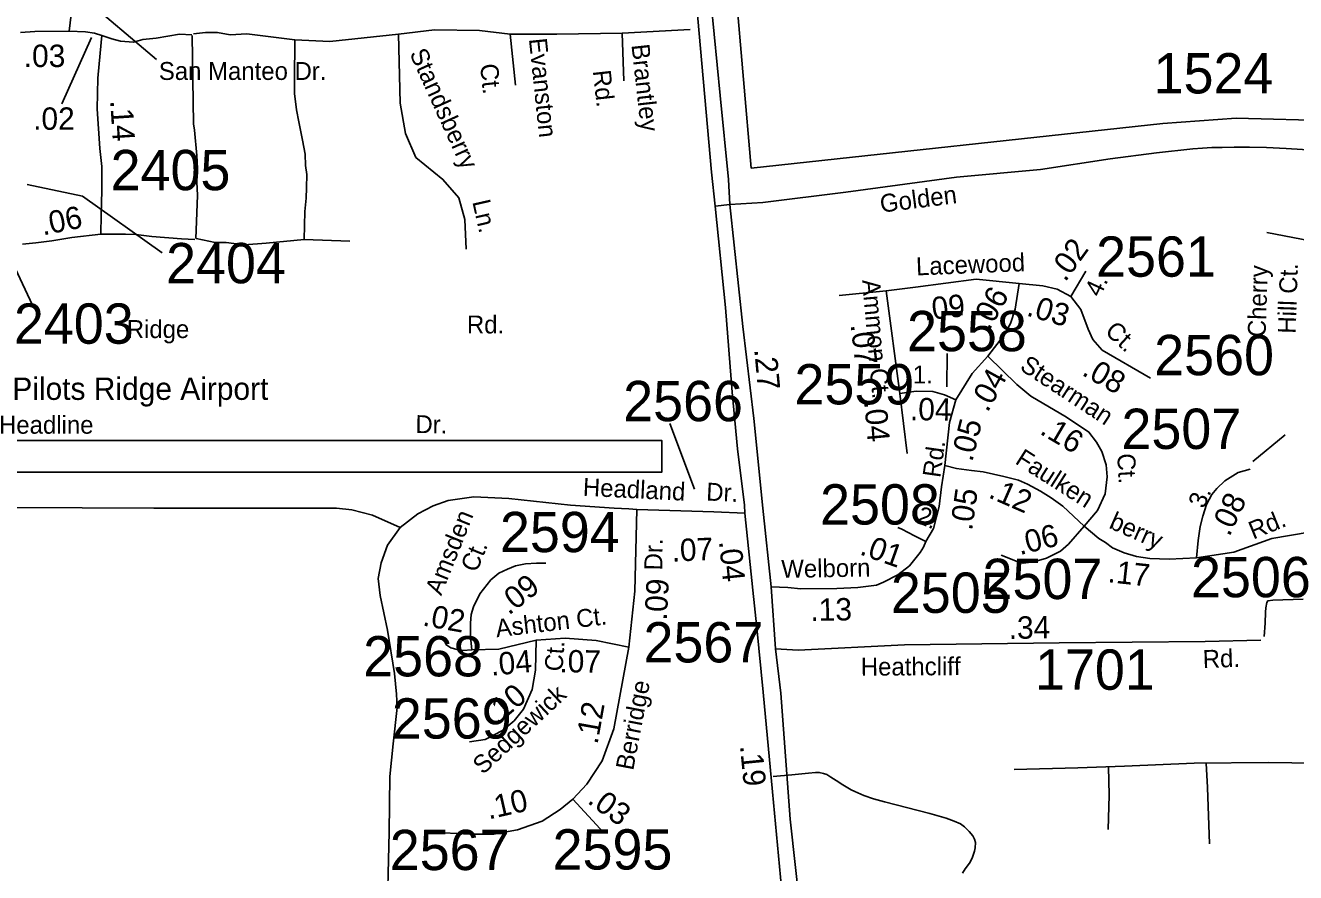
# Model space of a CAD drawing. Extents: x 1945482 to 2853149, y 66427 to 1015778.
# Drawn here: x 2330519 to 2335176, y 129256 to 132360 of the extents above; entities that cross this region are included whole.
import ezdxf

# ---------------------------------------------------------------- set-up
doc = ezdxf.new("R2010")
doc.units = 0
for name, color, linetype in [('Old_Level_10', 7, 'Continuous'), ('Old_Level_11', 7, 'Continuous'), ('Old_Level_17', 7, 'Continuous'), ('Old_Level_20', 7, 'Continuous'), ('Old_Level_28', 7, 'Continuous'), ('Old_Level_32', 7, 'Continuous'), ('Old_Level_35', 7, 'Continuous'), ('Old_Level_50', 7, 'Continuous'), ('Old_Level_55', 7, 'Continuous'), ('Old_Level_59', 7, 'Continuous'), ('Old_Level_8', 7, 'Continuous')]:
    doc.layers.add(name, color=color, linetype=linetype)

msp = doc.modelspace()

# ---------------------------------------------------------------- linework, layer by layer
at = {"layer": 'Old_Level_11'}
for points in [[(2330721.9, 132470.2), (2330999.4, 132234.7)], [(2333898, 131157.7), (2333897.8, 131035.9)], [(2335137.5, 130860.1), (2335019.1, 130761.7)]]:
    msp.add_lwpolyline(points, dxfattribs=at)
at = {"layer": 'Old_Level_17'}
msp.add_lwpolyline([(2330761.1, 132316), (2330651.8, 132072)], dxfattribs=at)
at = {"layer": 'Old_Level_28'}
for points in [[(2332883.4, 133388.5), (2332944.6, 132842.4), (2332974.5, 132496.8), (2333034.7, 131822.7), (2333047.4, 131698.1)], [(2333101.9, 131703.9), (2333097, 131795.2), (2333065.9, 132103), (2332956.3, 133227.9), (2332944.7, 133395.4)], [(2333047.4, 131698.1), (2333085.2, 131326.4), (2333110.1, 131015.7), (2333130, 130808), (2333154.9, 130601.9), (2333156.6, 130572.9)], [(2333253.1, 130303.2), (2333222.8, 130591), (2333189.8, 130919.3), (2333149.9, 131256.6), (2333101.9, 131703.9)], [(2333156.6, 130572.9), (2333186.3, 130289.9), (2333201.3, 130152.3), (2333224.5, 129916.5), (2333258.7, 129550.9), (2333301.9, 129082.4)], [(2333269.6, 130074.9), (2333253.1, 130303.2)], [(2333363, 129086), (2333322.4, 129451.4), (2333288.2, 129913.4), (2333269.6, 130074.9)]]:
    msp.add_lwpolyline(points, dxfattribs=at)
at = {"layer": 'Old_Level_32'}
for p, q in [((2334351.9, 131366.5), (2334406.9, 131458.8)), ((2333724.8, 131011.1), (2333751.8, 130791.3))]:
    msp.add_line(p, q, dxfattribs=at)
for points in [[(2330708.7, 132564.3), (2330701.5, 132485), (2330686.5, 132399.8), (2330679.8, 132338.3)], [(2330679.8, 132338.3), (2330553.4, 132337.7), (2330500.5, 132334)], [(2330679.8, 132338.3), (2330739.5, 132336.7), (2330772.4, 132331.4), (2330799.5, 132323.4)], [(2330799.5, 132323.4), (2330793.1, 132257.7), (2330784, 132166.8), (2330781.6, 132054.3), (2330791.9, 131908.3), (2330799.1, 131843.3), (2330799.1, 131754.8), (2330796.6, 131666.3), (2330795.2, 131595.2)], [(2337288.4, 131685.7), (2336864, 131746.5), (2336290.8, 131828.4), (2336063.3, 131852.7), (2335744.1, 131869.4), (2335440, 131890.5), (2335141.6, 131909.2), (2335069.6, 131912.3), (2335007.5, 131913.8), (2334951.4, 131913.2), (2334907.5, 131912.8), (2334869.4, 131912.3), (2334835.4, 131909.9), (2334799.3, 131907.9), (2334666, 131893.1), (2334495.9, 131870.6), (2334240.3, 131832.4), (2333933.4, 131803.5), (2333526.6, 131748.4), (2333222.2, 131711.6), (2333101.9, 131703.9)], [(2333101.9, 131703.9), (2333047.4, 131698.1)], [(2330795.2, 131595.2), (2330688.8, 131582.2), (2330616.1, 131570.2), (2330557.5, 131563.7), (2330508.7, 131558.3)], [(2335947.6, 131419), (2335752.8, 131483.3), (2335697.1, 131498.3), (2335567.8, 131523.9), (2335443.7, 131541.4), (2335261.5, 131564.6), (2335070.7, 131601.4)], [(2333675, 131387.2), (2333782.3, 131400.9), (2334004.9, 131430.5), (2334162.1, 131414.7)], [(2333675, 131387.2), (2333724.8, 131011.1)], [(2334047.5, 131147.7), (2334105.7, 131221.9), (2334130.5, 131267.3), (2334148.4, 131319.7), (2334162.1, 131414.7)], [(2334162.1, 131414.7), (2334248.8, 131405.1), (2334302.4, 131394), (2334351.9, 131366.5)], [(2334351.9, 131366.5), (2334389.1, 131318.3), (2334415.2, 131246.7), (2334433.1, 131209.5), (2334467.2, 131169.6), (2334644.3, 131066.7)], [(2333930.5, 130987.4), (2333990.1, 131084.2), (2334047.5, 131147.7)], [(2334047.5, 131147.7), (2334154.2, 131044.2), (2334205.4, 131001), (2334336, 130924.8), (2334418.6, 130869.7), (2334445.8, 130833.3), (2334466.3, 130798.1), (2334481.1, 130750.3), (2334485.6, 130706), (2334478, 130643.5), (2334450.4, 130582.1), (2334401.5, 130525.2)], [(2333930.5, 130987.4), (2333888.6, 131005.6), (2333846.6, 131018.7), (2333785.4, 131020), (2333724.8, 131011.1)], [(2333889.6, 130746.9), (2333906.6, 130904.4), (2333930.5, 130987.4)], [(2333820.1, 130468.4), (2333848.5, 130516.3), (2333869.1, 130596.8), (2333878.2, 130669.6), (2333889.6, 130746.9)], [(2333889.6, 130746.9), (2333932.7, 130736.7), (2333988.4, 130728.7), (2334030.1, 130724.2), (2334106.2, 130707.1), (2334159.6, 130693.5), (2334193.7, 130678.7), (2334240.2, 130653.7), (2334280, 130628.7), (2334323.2, 130598), (2334401.5, 130525.2)], [(2334813.2, 130409.2), (2334818.8, 130472.8), (2334826.8, 130523.4), (2334836.5, 130561), (2334849.5, 130604.2), (2334868.8, 130640.9), (2334887, 130663), (2334917.1, 130691.5), (2334965.9, 130722), (2335009.7, 130733.9)], [(2332760.4, 130585.8), (2332753.9, 130287.1), (2332730.8, 130081.2)], [(2333156.6, 130572.9), (2333043.4, 130578), (2332760.4, 130585.8)], [(2333820.1, 130468.4), (2333779.4, 130489.5), (2333732.4, 130513.4), (2333717.5, 130519.6)], [(2334401.5, 130525.2), (2334343.6, 130459.3), (2334314.1, 130433.1), (2334262.2, 130407.7), (2334216.4, 130393.8), (2334176.7, 130389.8), (2334154.8, 130395.7), (2334097, 130418.5)], [(2334401.5, 130525.2), (2334454.9, 130479.7), (2334478.8, 130465), (2334504.9, 130445.6), (2334548.1, 130427.4), (2334592.4, 130413.8), (2334641.2, 130407), (2334712.8, 130403.6), (2334813.2, 130409.2)], [(2334813.2, 130409.2), (2334949.8, 130429.7), (2335089.2, 130479.3), (2335226.4, 130503.2), (2335274.1, 130505.2), (2335339.7, 130495.2), (2335492.8, 130431.6), (2335572.3, 130403.7), (2335655.8, 130389.8), (2335739.3, 130383.8), (2335838.6, 130387.5)], [(2333253.1, 130303.2), (2333314.2, 130299.9), (2333362.3, 130294.9), (2333493.5, 130296.5), (2333571.6, 130299.9), (2333639.7, 130308.2), (2333664.6, 130319.8), (2333717.9, 130346.5), (2333760.3, 130379.6), (2333799.1, 130428.2), (2333811.8, 130447.7), (2333820.1, 130468.4)], [(2332155.6, 130072.4), (2332151, 130119.4), (2332150.6, 130169.3), (2332153.7, 130201.5), (2332162, 130229.2), (2332184.6, 130276.7), (2332225, 130327.8), (2332255, 130352.6), (2332286.8, 130367.8), (2332315.7, 130379.2), (2332352.9, 130387.5), (2332392.3, 130389.1), (2332426.7, 130388.9)], [(2332155.6, 130072.4), (2332122.2, 130069.9), (2332101.7, 130073.5), (2332078.5, 130079.5), (2332060.5, 130091.5)], [(2332391.2, 130106.9), (2332388.6, 129997.5), (2332376.6, 129927), (2332344.6, 129854.5), (2332310.6, 129811.9), (2332267.9, 129776.7), (2332205.1, 129743.7), (2332147.5, 129734.1)], [(2332391.2, 130106.9), (2332254.8, 130074.8), (2332155.6, 130072.4)], [(2332730.8, 130081.2), (2332611.1, 130105.7), (2332497.9, 130114.7), (2332391.2, 130106.9)], [(2332730.8, 130081.2), (2332676.5, 129782.1), (2332633.8, 129665), (2332577.8, 129579.4), (2332526.3, 129524.5)], [(2333269.6, 130074.9), (2333352.4, 130070.6), (2333742.7, 130089.6), (2334308.9, 130097.2), (2334844.9, 130102.9), (2335048.1, 130107.2)], [(2332526.3, 129524.5), (2332480.2, 129487.1), (2332413.7, 129443.9), (2332323.2, 129412.5), (2332235.4, 129396), (2332148.7, 129396), (2332053.2, 129401.5)], [(2332526.3, 129524.5), (2332641.4, 129400.3)]]:
    msp.add_lwpolyline(points, dxfattribs=at)
at = {"layer": 'Old_Level_35'}
for p, q in [((2331541.5, 131575.9), (2331708.4, 131569.6)), ((2333675, 131387.2), (2333502.9, 131370.6)), ((2333328.6, 129614.2), (2333261.1, 129608.1))]:
    msp.add_line(p, q, dxfattribs=at)
for points in [[(2330799.5, 132323.4), (2330836.2, 132310.2), (2330867.7, 132302.3), (2330914.9, 132299.1), (2330949.5, 132308.6), (2330998.3, 132313.3), (2331083.4, 132327.5), (2331129, 132325.9)], [(2331130.6, 132322.8), (2331135.3, 131999.7), (2331138.5, 131976.1), (2331147.9, 131883.1), (2331149.5, 131835.9), (2331147.9, 131787), (2331149.5, 131736.6), (2331143.2, 131579)], [(2331135.3, 132329.1), (2331179.4, 132333.8), (2331223.5, 132333.8), (2331269.2, 132325.9), (2331330.6, 132329.1), (2331506.9, 132307)], [(2331506.9, 132307), (2331635.2, 132301.5), (2331887, 132327.9), (2332019.3, 132344), (2332183.9, 132340.8), (2332296.8, 132327.9), (2332467.9, 132327.9), (2332706.7, 132331.1), (2332956.7, 132345.2)], [(2331887, 132327.9), (2331893.4, 132074.6), (2331912.3, 131964.3), (2331949.8, 131876), (2332049.8, 131795.3), (2332107.6, 131727.9), (2332129.6, 131649.1), (2332135.5, 131539.9)], [(2332296.8, 132327.9), (2332316.2, 132140.5)], [(2332706.7, 132331.1), (2332713.1, 132156.7)], [(2331506.9, 132307), (2331506.9, 132273.9), (2331505.3, 132192), (2331505.3, 132110), (2331513.2, 132050.2), (2331521.1, 132006), (2331535.2, 131939.9), (2331544.7, 131887.9), (2331546.3, 131846.9), (2331551, 131813.8), (2331549.4, 131765), (2331547.8, 131727.1), (2331543.1, 131678.3), (2331541.5, 131575.9)], [(2330795.2, 131595.2), (2330840.8, 131595.2), (2330886.4, 131595.2), (2330924.3, 131593.2), (2330982.6, 131586.9), (2331091.2, 131577.4), (2331140, 131575.9)], [(2331144.8, 131579), (2331214, 131564.8), (2331255, 131564.8), (2331321.1, 131555.4), (2331401.4, 131561.7), (2331541.5, 131575.9)], [(2329917.1, 130109.6), (2329993.4, 130145.8), (2330039, 130182.3), (2330079, 130260.6), (2330115.5, 130368.5), (2330152.9, 130453.7), (2330196.4, 130512.9), (2330264.2, 130565.1), (2330340.7, 130589.4), (2330464.2, 130592.9), (2330989.4, 130591.2), (2331659.8, 130591.2), (2331715.4, 130584.2), (2331791.9, 130565.1), (2331892.8, 130519.8)], [(2331892.8, 130519.8), (2331957.1, 130570.3), (2332013.9, 130599.3), (2332068.4, 130619), (2332163.2, 130632.7), (2332291, 130626), (2332517.1, 130601.6), (2332677.1, 130591.2), (2332730.8, 130588.3), (2332760.4, 130585.8)], [(2330723.2, 128686), (2330813.5, 128628.2), (2330931.4, 128590.6), (2331064.4, 128583.1), (2331315.3, 128580.6), (2331465.8, 128595.6), (2331573.7, 128633.3), (2331661.5, 128688.5), (2331754.3, 128781.3), (2331804.5, 128874.2), (2331832.1, 128962.1), (2331844.6, 129049.9), (2331852.1, 129403.8), (2331854.7, 129607.1), (2331867.2, 129727.6), (2331882.3, 129860.6), (2331880, 129909.2), (2331872.2, 129984.7), (2331846.2, 130143.3), (2331820.2, 130270.8), (2331812.4, 130333.2), (2331822.8, 130390.5), (2331846.2, 130455.5), (2331892.8, 130519.8)], [(2333954.3, 129253.5), (2333965.1, 129269.7), (2333973.2, 129279.8), (2333983.2, 129294), (2333991.6, 129312.4), (2333998.7, 129334), (2334001.8, 129346.6), (2334002.3, 129366), (2333998.2, 129378), (2333992.2, 129389.9), (2333979.7, 129405.8), (2333961.6, 129423.8), (2333947.5, 129433.7), (2333924.4, 129444), (2333895.4, 129455), (2333835.3, 129472.3), (2333668.9, 129514.6), (2333628.7, 129526.2), (2333592.5, 129538.5), (2333560.4, 129553), (2333546.4, 129559.3), (2333516.4, 129576.9), (2333491.9, 129593), (2333471.7, 129604.6), (2333457.5, 129614.6), (2333445.6, 129618.4), (2333429.6, 129622.3), (2333415.9, 129622.1), (2333389.7, 129619.8), (2333328.6, 129614.2)], [(2336905.4, 129425.7), (2336719.2, 129428.6), (2336172.2, 129428.6), (2335955.7, 129422.9), (2335884.5, 129420.6), (2335811.1, 129431.1), (2335762, 129451.4), (2335693.6, 129497.1), (2335619.5, 129554.1), (2335568.2, 129594), (2335492.9, 129630.5), (2335431.5, 129645.3), (2335381, 129655), (2335332.1, 129655), (2335076.8, 129658.5), (2334804.7, 129656.7), (2334548.3, 129645.3), (2334377.3, 129639.6), (2334143.7, 129633.9)], [(2334489.4, 129413.6), (2334492.9, 129539.5), (2334490.6, 129643.4)], [(2334848.6, 129657), (2334853.1, 129567.5), (2334860.1, 129361.1)]]:
    msp.add_lwpolyline(points, dxfattribs=at)
at = {"layer": 'Old_Level_50'}
msp.add_lwpolyline([(2333062.4, 137083), (2332916.3, 135282.8), (2332897.1, 135023.3), (2332954.7, 134437), (2333180.5, 131837.1), (2334688.9, 132000.4), (2334958, 132019.7), (2335323.1, 132010.1), (2335707.4, 131981.2), (2336293.5, 131904.3), (2337158.2, 131779.4), (2337257.8, 131757.2)], dxfattribs=at)
at = {"layer": 'Old_Level_55'}
for points in [[(2331287.8, 130838.4), (2330017.6, 130838.4), (2330017.6, 130723.1), (2331023.6, 130723.1)], [(2331023.6, 130723.1), (2332852.8, 130723.1), (2332852.8, 130838.4), (2331287.8, 130838.4)]]:
    msp.add_lwpolyline(points, dxfattribs=at)
at = {"layer": 'Old_Level_59'}
msp.add_lwpolyline([(2335204, 130257.6), (2335093, 130253.2), (2335074.5, 130251.8), (2335070.2, 130245.2), (2335066.5, 130225.8), (2335065.2, 130210.1), (2335064.2, 130169.4), (2335061.2, 130121.1)], dxfattribs=at)
at = {"layer": 'Old_Level_8'}
for points in [[(2330524.9, 131777.4), (2330728.5, 131734.2), (2331020, 131526.3)], [(2330453.9, 131528.2), (2330545.1, 131335.1)], [(2332972.7, 130660), (2332882.1, 130900.9)]]:
    msp.add_lwpolyline(points, dxfattribs=at)

# ---------------------------------------------------------------- texts
at = {"layer": 'Old_Level_10'}
for s, height, rotation, p in [('Standsberry', 65.617, 294.3988, (2331926, 132257.6)), ('Evanston', 65.62, 275.9467, (2332364.9, 132310.3)), ('Brantley', 65.62, 276.3398, (2332740.9, 132288.4)), ('Ct.', 65.62, 275.9467, (2332185.8, 132216.7)), ('Rd.', 65.62, 276.3398, (2332599.2, 132193.2)), ('Ln.', 65.62, 282.8058, (2332157.2, 131713.9)), ('Cherry ', 65.62, 88.1728, (2335066, 131216.7)), ('Hill Ct.', 65.62, 88.1728, (2335176.5, 131229.5)), ('Rd.', 65.62, 359.9051, (2332137.7, 131231.3)), ('Dr.', 65.62, 359.0426, (2331948.4, 130866.3))]:
    msp.add_text(s, height=height, rotation=rotation, dxfattribs=at).set_placement(p)
for s, p in [('Ridge', (2330890.4, 131214.3)), ('Headline', (2330422.1, 130863.7))]:
    msp.add_text(s, height=65.62, dxfattribs=at).set_placement(p)
at = {"layer": 'Old_Level_11'}
for s, height, p in [('San Manteo Dr.', 65.617, (2331008.1, 132160.1)), ('1.', 65.62, (2333772.7, 131047.9))]:
    msp.add_text(s, height=height, dxfattribs=at).set_placement(p)
for s, rotation, p in [('Golden', 7.1804, (2333656.4, 131673.5)), ('Lacewood', 2.2679, (2333785.6, 131443.7)), ('Ammon Ct.', 275.0131, (2333586.8, 131426.5)), ('4.', 65.0955, (2334459.6, 131361)), ('Ct.', 317.4896, (2334473.4, 131234.1)), ('Stearman', 326.7683, (2334161.1, 131100.4)), ('Rd.', 81.8764, (2333873, 130700.2)), ('Faulken', 327.538, (2334144.1, 130756.6)), ('Ct.', 273.0203, (2334522, 130790.2)), ('Headland', 357.2628, (2332561.8, 130636.3)), ('Dr.', 357.2628, (2333014, 130619.1)), ('3.', 67.6362, (2334840.8, 130586.6)), ('2.', 337.4037, (2333780.1, 130540.6)), ('Amsden', 68.2203, (2332043.4, 130268.1)), ('berry', 336.0135, (2334488.1, 130519.6)), ('Rd.', 22.125, (2335020.7, 130475.4)), ('Ct.', 67.8063, (2332173.2, 130352.1)), ('Dr.', 89.06, (2332853.6, 130362.5)), ('Welborn', 0.9247, (2333290.9, 130335.3)), ('Ashton Ct.', 6.6929, (2332246.7, 130117.6)), ('Ct.', 85.6113, (2332487.6, 129991.1)), ('Heathcliff', 0.3499, (2333582.2, 129976.9)), ('Rd.', 1.7955, (2334836.6, 130005.2)), ('Berridge', 79.195, (2332747.2, 129627.4)), ('Sedgewick ', 42.8918, (2332196.5, 129612.3))]:
    msp.add_text(s, height=65.62, rotation=rotation, dxfattribs=at).set_placement(p)
at = {"layer": 'Old_Level_17'}
for s, rotation, p in [('.03', 0, (2330512.7, 132207.4)), ('.02', 0, (2330547.1, 131977.4)), ('.14', 273.6891, (2330829.5, 132084.7)), ('.06', 11.3168, (2330583.1, 131590)), ('.02', 54.1747, (2334331.5, 131417.1)), ('.06', 60.6423, (2334052.8, 131238.7)), ('.09', 6.0313, (2333815.9, 131278.5)), ('.03', 343.6011, (2334186, 131297.6)), ('.07', 276.8172, (2333544.2, 131263.1)), ('.27', 275.3419, (2333190.9, 131172.5)), ('.08', 330.6039, (2334388.8, 131080.4)), ('.04', 61.1132, (2334046.9, 130939)), ('.04', 275.0131, (2333594, 130982.4)), ('.04', 359.2733, (2333761.6, 130913.4)), ('.05', 75.9635, (2333990.4, 130758.1)), ('.16', 329.5341, (2334234.4, 130865.2)), ('.05', 81.8764, (2333989.8, 130506.7)), ('.12', 336.353, (2334046.1, 130631.4)), ('.08', 64.8123, (2334933.2, 130483.8)), ('.06', 14.0469, (2334164.9, 130418.5)), ('.07', 2.6968, (2332890.1, 130394.6)), ('.04', 275.7354, (2333061.7, 130469.5)), ('.01', 340.467, (2333574.3, 130422.6)), ('.17', 353.7752, (2334485.3, 130319.9)), ('.09', 38.4377, (2332291.3, 130196.5)), ('.09', 86.8952, (2332870.4, 130178.3)), ('.02', 349.8684, (2331972.3, 130161.2)), ('.13', 0.9247, (2333397.7, 130177.5)), ('.34', 0.7685, (2334124.6, 130111.8)), ('.04', 5.1547, (2332227.3, 129976.9)), ('.07', 359.5429, (2332476.5, 129989.4)), ('.10', 40.1518, (2332246.6, 129793.4)), ('.12', 79.8713, (2332616.4, 129723)), ('.19', 275.6653, (2333138.5, 129720)), ('.10', 12.766, (2332217.9, 129450)), ('.03', 323.5799, (2332575.9, 129512.8))]:
    msp.add_text(s, height=82.02, rotation=rotation, dxfattribs=at).set_placement(p)
at = {"layer": 'Old_Level_20'}
msp.add_text('Pilots Ridge Airport', height=82.021, dxfattribs=at).set_placement((2330470.9, 130987.7))
at = {"layer": 'Old_Level_8'}
for s, p in [('1524', (2334655.6, 132110.6)), ('2405', (2330831.2, 131756.1)), ('2561', (2334444.7, 131439)), ('2404', (2331034.7, 131415)), ('2403', (2330476.6, 131193.5)), ('2558', (2333751.5, 131166.1)), ('2560', (2334657.7, 131078.2)), ('2559', (2333338.6, 130971.2)), ('2566', (2332710.7, 130909.6)), ('2507', (2334537.6, 130807.9)), ('2508', (2333432.7, 130530.9)), ('2594', (2332258.8, 130429.8)), ('2507', (2334028.3, 130258)), ('2506', (2334792.7, 130264.5)), ('2505', (2333692.2, 130207.3)), ('2567', (2332785.1, 130025.6)), ('2568', (2331757.4, 129974.5)), ('1701', (2334220.6, 129925.6)), ('2569', (2331862.4, 129746.6)), ('2567', (2331854.8, 129264.6)), ('2595', (2332451.8, 129266.7))]:
    msp.add_text(s, height=147.64, dxfattribs=at).set_placement(p)

doc.saveas('drawing.dxf')
